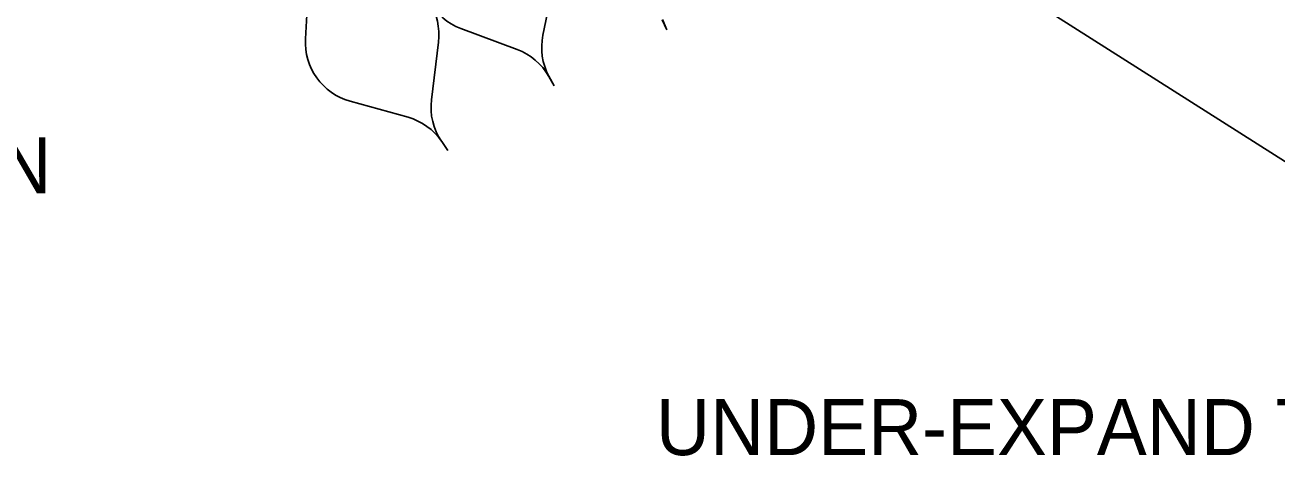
# Model space of a CAD drawing. Extents: x 638850 to 644908, y 297188 to 298900.
# Drawn here: x 639777.9 to 639845, y 297601.9 to 297625 of the extents above; entities that cross this region are included whole.
import ezdxf

# ---------------------------------------------------------------- set-up
doc = ezdxf.new("R2010")
doc.units = 0
for name, color, linetype in [('1', 7, 'Continuous'), ('5', 7, 'Continuous'), ('50', 7, 'Continuous')]:
    doc.layers.add(name, color=color, linetype=linetype)

msp = doc.modelspace()

# ---------------------------------------------------------------- linework, layer by layer
at = {"layer": '1'}
msp.add_line((639867.623, 297603.567), (639828.475, 297628.426), dxfattribs=at)
at = {"layer": '5'}
for p, q in [((639793.116, 297628.12), (639792.9, 297624.245)), ((639806.284, 297627.597), (639805.628, 297624.44)), ((639812.019, 297625.272), (639812.265, 297624.737)), ((639812.03, 297625.276), (639812.265, 297624.737)), ((639801.228, 297624.805), (639804.25, 297623.679)), ((639800.028, 297624.075), (639799.653, 297620.984)), ((639805.938, 297622.238), (639806.228, 297621.726)), ((639805.949, 297622.244), (639806.228, 297621.726)), ((639795.291, 297620.909), (639798.398, 297620.044)), ((639800.203, 297618.752), (639800.535, 297618.267))]:
    msp.add_line(p, q, dxfattribs=at)
for centre, radius, start, end in [((639802.372, 297627.873), 3.274, 171.93044, 249.55292), ((639796.778, 297624.47), 3.274, 353.07444, 70.69692), ((639808.8, 297623.781), 3.24, 168.27087, 208.33399), ((639796.169, 297624.063), 3.274, 176.82027, 254.44274), ((639803.118, 297620.643), 3.24, 29.48981, 69.55292), ((639802.869, 297620.594), 3.24, 173.07444, 214.37963), ((639797.529, 297616.923), 3.24, 34.37963, 74.44274)]:
    msp.add_arc(centre, radius, start, end, dxfattribs=at)
at = {"layer": '50'}
for p, q in [((639792.9, 297624.245), (639793.116, 297628.12)), ((639806.284, 297627.597), (639805.628, 297624.44)), ((639804.25, 297623.679), (639801.228, 297624.805)), ((639800.028, 297624.075), (639799.653, 297620.984)), ((639798.398, 297620.044), (639795.291, 297620.909))]:
    msp.add_line(p, q, dxfattribs=at)
for centre, radius, start, end in [((639802.372, 297627.873), 3.274, 171.93044, 249.55292), ((639796.778, 297624.47), 3.274, 353.07444, 70.69692), ((639808.8, 297623.781), 3.24, 168.27087, 208.33399), ((639796.169, 297624.063), 3.274, 176.82027, 254.44275), ((639803.118, 297620.643), 3.24, 29.4898, 69.55292), ((639802.869, 297620.594), 3.24, 173.07444, 214.37963), ((639797.529, 297616.923), 3.24, 34.37963, 74.44274)]:
    msp.add_arc(centre, radius, start, end, dxfattribs=at)

# ---------------------------------------------------------------- texts
at = {"layer": '1'}
for s, p in [('GEOCELL SECTION', (639741.394, 297615.967)), ('UNDER-EXPAND THE', (639811.688, 297601.951))]:
    msp.add_text(s, height=3, dxfattribs=at).set_placement(p)

doc.saveas('drawing.dxf')
